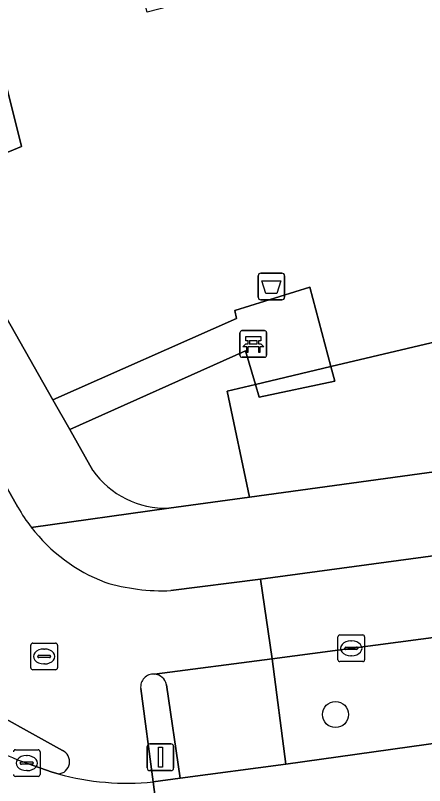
# Model space of a CAD drawing. Extents: x 157793 to 159380, y 380877 to 382313.
# Drawn here: x 158558.64 to 158573.97, y 381152.18 to 381181.06 of the extents above; entities that cross this region are included whole.
import ezdxf

# ---------------------------------------------------------------- set-up
doc = ezdxf.new("R2010")
doc.units = 0
for name, color, linetype in [('IMGEO_Afvalbak', 7, 'Continuous'), ('IMGEO_Bank', 7, 'Continuous'), ('IMGEO_Berm_groen', 7, 'Continuous'), ('IMGEO_Boom', 7, 'Continuous'), ('IMGEO_Fietspad_gesloten', 7, 'Continuous'), ('IMGEO_Fietspad_open', 7, 'Continuous'), ('IMGEO_Groenvoorziening', 7, 'Continuous'), ('IMGEO_Kolk', 7, 'Continuous'), ('IMGEO_Rijbaan_regionaal_gesloten', 7, 'Continuous'), ('IMGEO_Rioolput', 7, 'Continuous'), ('IMGEO_Verkeerseiland_gesloten', 7, 'Continuous'), ('IMGEO_Verkeerseiland_open', 7, 'Continuous'), ('IMGEO_Verkeersregelinstallatiepaal', 7, 'Continuous'), ('IMGEO_Voetpad_open', 7, 'Continuous')]:
    doc.layers.add(name, color=color, linetype=linetype)

msp = doc.modelspace()

# ---------------------------------------------------------------- linework, layer by layer
at = {"layer": 'IMGEO_Afvalbak'}
for p, q in [((158567.736, 381170.49), (158567.736, 381171.29)), ((158567.736, 381171.29), (158567.736, 381170.49)), ((158567.836, 381171.39), (158568.626, 381171.39)), ((158568.626, 381171.39), (158567.836, 381171.39)), ((158568.726, 381171.29), (158568.726, 381170.49)), ((158568.726, 381170.49), (158568.726, 381171.29)), ((158568.626, 381170.39), (158567.836, 381170.39)), ((158567.836, 381170.39), (158568.626, 381170.39))]:
    msp.add_line(p, q, dxfattribs=at)
msp.add_lwpolyline([(158567.879, 381171.104), (158568.583, 381171.104), (158568.434, 381170.634), (158568.028, 381170.634), (158567.879, 381171.104)], dxfattribs=at)
for centre, start, end in [((158567.836, 381171.29), 90, 180), ((158567.836, 381171.29), 90, 180), ((158568.626, 381171.29), 0, 90), ((158568.626, 381171.29), 360, 90), ((158567.836, 381170.49), 180, 270), ((158567.836, 381170.49), 180, 270), ((158568.626, 381170.49), 270, 0), ((158568.626, 381170.49), 270, 0)]:
    msp.add_arc(centre, 0.1, start, end, dxfattribs=at)
at = {"layer": 'IMGEO_Bank'}
for p, q in [((158567.052, 381168.311), (158567.052, 381169.152)), ((158567.052, 381169.152), (158567.052, 381168.311)), ((158567.127, 381169.236), (158567.968, 381169.236)), ((158567.968, 381169.236), (158567.127, 381169.236)), ((158568.052, 381169.161), (158568.052, 381168.32)), ((158568.052, 381168.32), (158568.052, 381169.161)), ((158567.361, 381168.742), (158567.361, 381168.848)), ((158567.405, 381168.848), (158567.405, 381168.742)), ((158567.693, 381168.854), (158567.411, 381168.854)), ((158567.699, 381168.742), (158567.699, 381168.848)), ((158567.743, 381168.848), (158567.743, 381168.742)), ((158567.749, 381168.634), (158567.356, 381168.634)), ((158567.411, 381168.736), (158567.693, 381168.736)), ((158567.977, 381168.236), (158567.136, 381168.236)), ((158567.136, 381168.236), (158567.977, 381168.236))]:
    msp.add_line(p, q, dxfattribs=at)
for points in [[(158567.355, 381168.854), (158567.269, 381168.854), (158567.269, 381169.015), (158567.832, 381169.015), (158567.832, 381168.854), (158567.749, 381168.854)], [(158567.299, 381168.634), (158567.157, 381168.634), (158567.269, 381168.736), (158567.355, 381168.736)], [(158567.349, 381168.627), (158567.349, 381168.42), (158567.306, 381168.42), (158567.306, 381168.627)], [(158567.749, 381168.736), (158567.832, 381168.736), (158567.944, 381168.634), (158567.805, 381168.634)], [(158567.799, 381168.627), (158567.799, 381168.42), (158567.755, 381168.42), (158567.755, 381168.627)]]:
    msp.add_lwpolyline(points, dxfattribs=at)
for centre, radius, start, end in [((158567.13, 381169.158), 0.0779, 92.4484, 184.2845), ((158567.13, 381169.158), 0.0779, 92.4484, 184.2845), ((158567.974, 381169.158), 0.0779, 2.4484, 94.2845), ((158567.974, 381169.158), 0.0779, 2.4484, 94.2845), ((158567.354, 381168.847), 0.00671, 2.8957, 87.1043), ((158567.411, 381168.847), 0.00671, 92.8957, 177.1043), ((158567.693, 381168.847), 0.00671, 2.8957, 87.1043), ((158567.75, 381168.847), 0.00671, 92.8957, 177.1043), ((158567.299, 381168.627), 0.00671, 2.8957, 87.1043), ((158567.356, 381168.627), 0.00671, 92.8957, 177.1043), ((158567.354, 381168.743), 0.00671, 272.8957, 357.1043), ((158567.411, 381168.743), 0.00671, 182.8957, 267.1043), ((158567.693, 381168.743), 0.00671, 272.8957, 357.1043), ((158567.75, 381168.743), 0.00671, 182.8957, 267.1043), ((158567.748, 381168.627), 0.00671, 2.8957, 87.1043), ((158567.805, 381168.627), 0.00671, 92.8957, 177.1043), ((158567.13, 381168.314), 0.0779, 182.4484, 274.2845), ((158567.13, 381168.314), 0.0779, 182.4484, 274.2845), ((158567.974, 381168.314), 0.0779, 272.4484, 4.2845), ((158567.974, 381168.314), 0.0779, 272.4484, 4.2845)]:
    msp.add_arc(centre, radius, start, end, dxfattribs=at)
at = {"layer": 'IMGEO_Berm_groen'}
msp.add_lwpolyline([(158580.918, 381158.607), (158568.256, 381156.932), (158568.774, 381152.985), (158583.309, 381155.016)], close=True, dxfattribs=at)
at = {"layer": 'IMGEO_Boom'}
msp.add_circle((158570.635, 381154.842), 0.489, dxfattribs=at)
at = {"layer": 'IMGEO_Fietspad_gesloten'}
msp.add_lwpolyline([(158642.084, 381166.962), (158641.286, 381170.034), (158634.235, 381169.037), (158628.259, 381168.179), (158624.515, 381167.605), (158617.333, 381166.569), (158616.908, 381166.508), (158601.907, 381164.528), (158567.825, 381159.918), (158568.256, 381156.932), (158580.918, 381158.607), (158603.175, 381161.552), (158610.138, 381162.401)], dxfattribs=at)
at = {"layer": 'IMGEO_Fietspad_open'}
for points in [[(158558.732, 381162.612), (158558.1, 381163.725), (158556.743, 381166.113), (158550.586, 381176.653)], [(158563.849, 381156.358), (158568.256, 381156.932), (158567.825, 381159.918), (158564.468, 381159.488)], [(158563.803, 381152.318), (158563.334, 381155.815)], [(158556.928, 381155.42), (158560.399, 381153.498)]]:
    msp.add_lwpolyline(points, dxfattribs=at)
for centre, radius, start, end in [((158564.282, 381165.759), 6.38, 209.5499, 217.6539), ((158564.275, 381165.753), 6.371, 217.6516, 249.0014), ((158564.144, 381166.786), 7.305, 252.8663, 272.542), ((158563.816, 381155.874), 0.486, 86.106, 186.9259), ((158560.203, 381153.076), 0.465, 274.9405, 65.0657), ((158562.814, 381162.012), 9.744, 254.701, 275.825)]:
    msp.add_arc(centre, radius, start, end, dxfattribs=at)
at = {"layer": 'IMGEO_Groenvoorziening'}
for points in [[(158615.551, 381178.526), (158607.348, 381213.559), (158603.52, 381212.67), (158601.494, 381212.152), (158601.577, 381211.829), (158599.55, 381211.306), (158605.935, 381186.584), (158594.251, 381183.566), (158592.912, 381188.752), (158563.579, 381181.176), (158552.259, 381225.004), (158549.098, 381224.257), (158546.969, 381223.747), (158558.863, 381176.141), (158555.449, 381174.726), (158560.04, 381166.64), (158566.922, 381169.689), (158566.857, 381169.996), (158569.675, 381170.87), (158570.462, 381167.887)], [(158615.551, 381178.526), (158570.462, 381167.887), (158570.607, 381167.339), (158567.773, 381166.737), (158567.63, 381167.219), (158566.575, 381166.97), (158567.413, 381162.996), (158617.576, 381169.878)]]:
    msp.add_lwpolyline(points, close=True, dxfattribs=at)
for points in [[(158550.509, 381183.746), (158551.749, 381181.046), (158555.449, 381174.726), (158558.863, 381176.141), (158546.969, 381223.747)], [(158566.575, 381166.97), (158567.63, 381167.219), (158567.257, 381168.475), (158560.67, 381165.531), (158561.543, 381163.992)], [(158564.383, 381162.58), (158567.413, 381162.996), (158566.575, 381166.97)]]:
    msp.add_lwpolyline(points, dxfattribs=at)
msp.add_arc((158564.277, 381165.93), 3.352, 215.3246, 271.8039, dxfattribs=at)
at = {"layer": 'IMGEO_Kolk'}
for p, q in [((158570.726, 381156.899), (158570.726, 381157.751)), ((158570.801, 381157.825), (158571.653, 381157.825)), ((158571.214, 381157.605), (158571.239, 381157.605)), ((158571.727, 381157.751), (158571.727, 381156.899)), ((158570.985, 381157.319), (158570.985, 381157.331)), ((158571.423, 381157.282), (158571.025, 381157.282)), ((158571.028, 381157.368), (158571.426, 381157.368)), ((158571.469, 381157.331), (158571.469, 381157.319)), ((158571.237, 381157.045), (158571.212, 381157.045)), ((158571.653, 381156.825), (158570.801, 381156.825)), ((158558.636, 381153.52), (158559.488, 381153.52)), ((158559.049, 381153.3), (158559.074, 381153.3)), ((158559.562, 381153.446), (158559.562, 381152.594)), ((158558.82, 381153.014), (158558.82, 381153.026)), ((158559.258, 381152.977), (158558.86, 381152.977)), ((158558.863, 381153.063), (158559.261, 381153.063)), ((158559.304, 381153.026), (158559.304, 381153.014)), ((158559.072, 381152.74), (158559.047, 381152.74)), ((158559.488, 381152.52), (158558.636, 381152.52))]:
    msp.add_line(p, q, dxfattribs=at)
for points in [[(158570.726, 381156.899), (158570.726, 381157.751)], [(158570.801, 381157.825), (158571.653, 381157.825)], [(158571.727, 381157.751), (158571.727, 381156.899)], [(158571.653, 381156.825), (158570.801, 381156.825)], [(158558.636, 381153.52), (158559.488, 381153.52)], [(158559.562, 381153.446), (158559.562, 381152.594)], [(158559.488, 381152.52), (158558.636, 381152.52)]]:
    msp.add_lwpolyline(points, dxfattribs=at)
for centre, radius, start, end in [((158570.803, 381157.749), 0.0765, 91.552, 178.448), ((158570.803, 381157.749), 0.0765, 91.552, 178.448), ((158571.651, 381157.749), 0.0765, 1.552, 88.448), ((158571.651, 381157.749), 0.0765, 1.552, 88.448), ((158571.025, 381157.328), 0.0403, 85.8775, 175.7526), ((158571.022, 381157.318), 0.0366, 178.938, 274.7102), ((158571.426, 381157.325), 0.043, 264.8664, 352.4533), ((158571.43, 381157.33), 0.0386, 1.7309, 96.639), ((158570.803, 381156.901), 0.0765, 181.552, 268.448), ((158570.803, 381156.901), 0.0765, 181.552, 268.448), ((158571.651, 381156.901), 0.0765, 271.552, 358.448), ((158571.651, 381156.901), 0.0765, 271.552, 358.448), ((158558.638, 381153.444), 0.0765, 91.552, 178.448), ((158558.638, 381153.444), 0.0765, 91.552, 178.448), ((158559.486, 381153.444), 0.0765, 1.552, 88.448), ((158559.486, 381153.444), 0.0765, 1.552, 88.448), ((158558.86, 381153.023), 0.0403, 85.8775, 175.7526), ((158558.857, 381153.013), 0.0366, 178.938, 274.7102), ((158559.261, 381153.02), 0.043, 264.8664, 352.4533), ((158559.265, 381153.025), 0.0386, 1.7309, 96.639), ((158558.638, 381152.596), 0.0765, 181.552, 268.448), ((158558.638, 381152.596), 0.0765, 181.552, 268.448), ((158559.486, 381152.596), 0.0765, 271.552, 358.448), ((158559.486, 381152.596), 0.0765, 271.552, 358.448)]:
    msp.add_arc(centre, radius, start, end, dxfattribs=at)
for centre, major_axis, ratio, start_param, end_param in [((158571.213, 381157.325), (-0.387, 0.002), 0.722429, 4.712389, 7.853982), ((158571.238, 381157.325), (-0.39, 0.002), 0.717154, 1.570796, 4.712389), ((158559.048, 381153.02), (-0.387, 0.002), 0.722429, 4.712389, 7.853982), ((158559.073, 381153.02), (-0.39, 0.002), 0.717154, 1.570796, 4.712389)]:
    msp.add_ellipse(centre, major_axis=major_axis, ratio=ratio, start_param=start_param, end_param=end_param, dxfattribs=at)
at = {"layer": 'IMGEO_Rijbaan_regionaal_gesloten'}
for points in [[(158629.79, 381160.998), (158622.499, 381160.272), (158618.252, 381159.849), (158602.188, 381157.581), (158584.76, 381155.219), (158583.309, 381155.016), (158568.774, 381152.985), (158564.808, 381152.453), (158563.803, 381152.318), (158564.161, 381149.526), (158564.605, 381146.012)], [(158560.243, 381152.613), (158560.01, 381152.681), (158559.093, 381153.008)], [(158532.79, 381145.005), (158564.161, 381149.526), (158563.803, 381152.318)]]:
    msp.add_lwpolyline(points, dxfattribs=at)
for centre, radius, start, end in [((158562.017, 381161.53), 9.01, 230.4377, 251.0597), ((158562.814, 381162.012), 9.744, 254.701, 275.825)]:
    msp.add_arc(centre, radius, start, end, dxfattribs=at)
at = {"layer": 'IMGEO_Rioolput'}
for p, q in [((158559.213, 381156.593), (158559.213, 381157.445)), ((158559.288, 381157.519), (158560.14, 381157.519)), ((158559.701, 381157.299), (158559.726, 381157.299)), ((158560.214, 381157.445), (158560.214, 381156.593)), ((158559.472, 381157.013), (158559.472, 381157.025)), ((158559.91, 381156.976), (158559.512, 381156.976)), ((158559.515, 381157.062), (158559.913, 381157.062)), ((158559.956, 381157.025), (158559.956, 381157.013)), ((158559.724, 381156.739), (158559.699, 381156.739)), ((158560.14, 381156.519), (158559.288, 381156.519))]:
    msp.add_line(p, q, dxfattribs=at)
for points in [[(158559.213, 381156.593), (158559.213, 381157.445)], [(158559.288, 381157.519), (158560.14, 381157.519)], [(158560.214, 381157.445), (158560.214, 381156.593)], [(158560.14, 381156.519), (158559.288, 381156.519)]]:
    msp.add_lwpolyline(points, dxfattribs=at)
for centre, radius, start, end in [((158559.29, 381157.443), 0.0765, 91.552, 178.448), ((158559.29, 381157.443), 0.0765, 91.552, 178.448), ((158560.138, 381157.443), 0.0765, 1.552, 88.448), ((158560.138, 381157.443), 0.0765, 1.552, 88.448), ((158559.512, 381157.022), 0.0403, 85.8775, 175.7526), ((158559.509, 381157.012), 0.0366, 178.938, 274.7102), ((158559.913, 381157.019), 0.043, 264.8664, 352.4533), ((158559.917, 381157.024), 0.0386, 1.7309, 96.639), ((158559.29, 381156.595), 0.0765, 181.552, 268.448), ((158559.29, 381156.595), 0.0765, 181.552, 268.448), ((158560.138, 381156.595), 0.0765, 271.552, 358.448), ((158560.138, 381156.595), 0.0765, 271.552, 358.448)]:
    msp.add_arc(centre, radius, start, end, dxfattribs=at)
for centre, major_axis, ratio, start_param, end_param in [((158559.7, 381157.019), (-0.387, 0.002), 0.722429, 4.712389, 7.853982), ((158559.725, 381157.019), (-0.39, 0.002), 0.717154, 1.570796, 4.712389)]:
    msp.add_ellipse(centre, major_axis=major_axis, ratio=ratio, start_param=start_param, end_param=end_param, dxfattribs=at)
at = {"layer": 'IMGEO_Verkeerseiland_gesloten'}
for points in [[(158560.399, 381153.498), (158556.928, 381155.42)], [(158559.093, 381153.008), (158560.01, 381152.681), (158560.243, 381152.613)]]:
    msp.add_lwpolyline(points, dxfattribs=at)
for centre, radius, start, end in [((158562.017, 381161.53), 9.01, 230.4377, 251.0597), ((158560.203, 381153.076), 0.465, 274.9405, 65.0657)]:
    msp.add_arc(centre, radius, start, end, dxfattribs=at)
at = {"layer": 'IMGEO_Verkeerseiland_open'}
msp.add_lwpolyline([(158563.334, 381155.815), (158563.803, 381152.318), (158564.808, 381152.453), (158564.296, 381155.961)], dxfattribs=at)
for centre, start, end in [((158563.816, 381155.874), 86.106, 186.9259), ((158563.818, 381155.873), 10.4731, 86.3076)]:
    msp.add_arc(centre, 0.486, start, end, dxfattribs=at)
at = {"layer": 'IMGEO_Verkeersregelinstallatiepaal'}
for p, q in [((158563.574, 381152.838), (158563.574, 381153.638)), ((158563.574, 381153.638), (158563.574, 381152.838)), ((158563.674, 381153.738), (158564.464, 381153.738)), ((158564.464, 381153.738), (158563.674, 381153.738)), ((158564.564, 381153.638), (158564.564, 381152.838)), ((158564.564, 381152.838), (158564.564, 381153.638)), ((158564.464, 381152.738), (158563.674, 381152.738)), ((158563.674, 381152.738), (158564.464, 381152.738))]:
    msp.add_line(p, q, dxfattribs=at)
msp.add_lwpolyline([(158563.994, 381153.613), (158564.144, 381153.613), (158564.144, 381152.863), (158563.994, 381152.863), (158563.994, 381153.613)], dxfattribs=at)
for centre, start, end in [((158563.674, 381153.638), 90, 180), ((158563.674, 381153.638), 90, 180), ((158564.464, 381153.638), 0, 90), ((158564.464, 381153.638), 360, 90), ((158563.674, 381152.838), 180, 270), ((158563.674, 381152.838), 180, 270), ((158564.464, 381152.838), 270, 0), ((158564.464, 381152.838), 270, 0)]:
    msp.add_arc(centre, 0.1, start, end, dxfattribs=at)
at = {"layer": 'IMGEO_Voetpad_open'}
for points in [[(158561.543, 381163.992), (158560.67, 381165.531), (158560.04, 381166.64), (158555.449, 381174.726), (158551.749, 381181.046), (158550.509, 381183.746)], [(158550.586, 381176.653), (158556.743, 381166.113), (158558.1, 381163.725), (158558.732, 381162.612)], [(158616.908, 381166.508), (158617.333, 381166.569), (158618.008, 381166.717), (158618.667, 381166.924), (158619.304, 381167.19), (158619.916, 381167.511), (158620.496, 381167.886), (158621.041, 381168.311), (158621.545, 381168.783), (158622.005, 381169.299), (158622.417, 381169.853), (158622.778, 381170.442), (158622.875, 381170.622), (158622.095, 381170.511), (158617.576, 381169.878), (158567.413, 381162.996), (158564.383, 381162.58), (158559.231, 381161.861)], [(158564.468, 381159.488), (158567.825, 381159.918), (158601.907, 381164.528), (158616.908, 381166.508)], [(158559.231, 381161.861), (158564.383, 381162.58)], [(158564.296, 381155.961), (158564.808, 381152.453), (158568.774, 381152.985), (158568.256, 381156.932), (158563.849, 381156.358)]]:
    msp.add_lwpolyline(points, dxfattribs=at)
for points in [[(158570.462, 381167.887), (158569.675, 381170.87), (158566.857, 381169.996), (158566.922, 381169.689), (158560.04, 381166.64), (158560.67, 381165.531), (158567.257, 381168.475), (158567.63, 381167.219)], [(158567.63, 381167.219), (158567.773, 381166.737), (158570.607, 381167.339), (158570.462, 381167.887)]]:
    msp.add_lwpolyline(points, close=True, dxfattribs=at)
for centre, radius, start, end in [((158564.277, 381165.93), 3.352, 215.3246, 271.8039), ((158564.282, 381165.759), 6.38, 209.5499, 217.6539), ((158564.275, 381165.753), 6.371, 217.6516, 249.0014), ((158564.144, 381166.786), 7.305, 252.8663, 272.542), ((158563.818, 381155.873), 0.486, 10.4731, 86.3076)]:
    msp.add_arc(centre, radius, start, end, dxfattribs=at)

doc.saveas('drawing.dxf')
